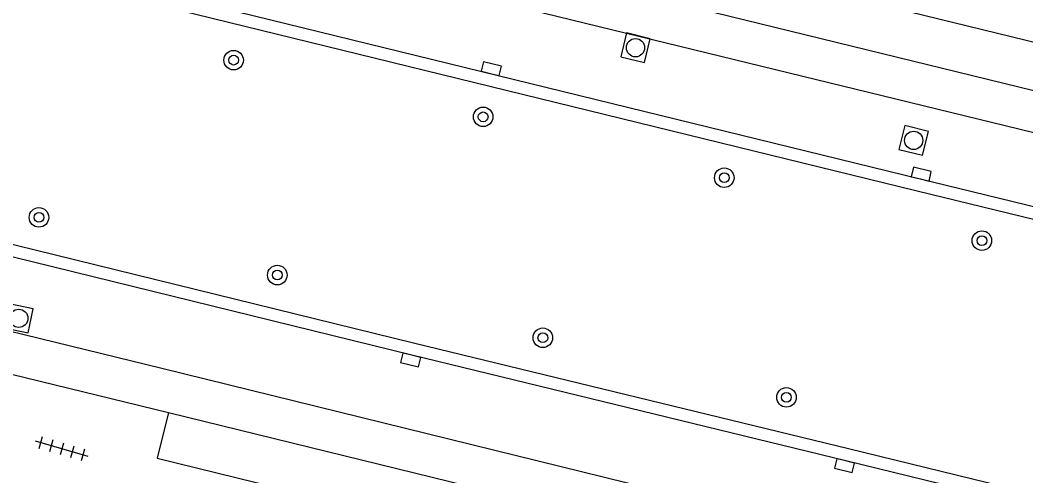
# Model space of a CAD drawing. Extents: x 125000 to 129004, y 397500 to 399008.
# Drawn here: x 126676.77 to 126717.97, y 398271.24 to 398289.89 of the extents above; entities that cross this region are included whole.
import ezdxf

# ---------------------------------------------------------------- set-up
doc = ezdxf.new("R2010")
doc.units = 0
for name, color, linetype in [('gg-knt-verharding', 7, 'Continuous'), ('gg-knt-verharding nz', 7, 'Continuous'), ('gt-symb-boom', 7, 'Continuous'), ('gt-symb-kolk', 7, 'Continuous'), ('gt-symb-rioolschacht', 7, 'Continuous'), ('gt-symb-tegel verharding', 7, 'Continuous')]:
    doc.layers.add(name, color=color, linetype=linetype)

# ---------------------------------------------------------------- blocks, each defined once
blk = doc.blocks.new('gt0-BOOM')
at = {"layer": 'gt-symb-boom'}
for radius in [0.4, 0.2]:
    blk.add_circle((0, 0), radius, dxfattribs=at)
blk = doc.blocks.new('gt0-RS')
at = {"layer": 'gt-symb-rioolschacht'}
blk.add_lwpolyline([(-0.5, -0.5), (0.5, -0.5), (0.5, 0.5), (-0.5, 0.5)], close=True, dxfattribs=at)
blk.add_circle((0, 0), 0.375, dxfattribs=at)
blk = doc.blocks.new('gt0-KOLK')
at = {"layer": 'gt-symb-kolk'}
blk.add_lwpolyline([(0, 0), (0.375, 0), (0.375, 0.4), (-0.375, 0.4), (-0.375, 0), (0, 0)], dxfattribs=at)
blk = doc.blocks.new('gt0-TEG1')
at = {"layer": 'gt-symb-tegel verharding'}
for p, q in [((-1.125, 0), (1.125, 0)), ((-0.9, -0.25), (-0.9, 0.25)), ((-0.45, -0.25), (-0.45, 0.25)), ((0, -0.25), (0, 0.25)), ((0.45, -0.25), (0.45, 0.25)), ((0.9, -0.25), (0.9, 0.25))]:
    blk.add_line(p, q, dxfattribs=at)

msp = doc.modelspace()

# ---------------------------------------------------------------- linework, layer by layer
at = {"layer": 'gg-knt-verharding'}
for p, q in [((126651.7, 398303.292), (126756.379, 398277.708)), ((126676.422, 398275.41), (126682.851, 398273.834)), ((126682.851, 398273.834), (126695.825, 398270.656))]:
    msp.add_line(p, q, dxfattribs=at)
for points in [[(126651.7, 398303.292), (126652.12, 398305.149), (126756.884, 398279.581), (126756.379, 398277.708)], [(126648.389, 398299.367), (126713.638, 398283.392), (126746.702, 398275.349), (126755.36, 398273.213)], [(126648.271, 398298.881), (126713.519, 398282.906), (126746.583, 398274.863), (126755.241, 398272.727)], [(126752.63, 398262.103), (126710.709, 398272.342), (126692.936, 398276.664), (126675.757, 398280.878), (126662.261, 398284.112), (126645.683, 398288.185)], [(126735.874, 398265.675), (126710.591, 398271.856), (126692.817, 398276.178), (126675.639, 398280.392), (126662.143, 398283.626), (126645.565, 398287.699)], [(126682.851, 398273.834), (126682.381, 398271.963), (126695.385, 398268.771), (126695.825, 398270.656)]]:
    msp.add_lwpolyline(points, dxfattribs=at)
at = {"layer": 'gg-knt-verharding nz'}
for points in [[(126757.715, 398275.675), (126687.106, 398292.898), (126632.302, 398306.326), (126553.993, 398325.483)], [(126735.152, 398262.709), (126682.577, 398275.631), (126565.798, 398304.172), (126519.837, 398315.436)]]:
    msp.add_lwpolyline(points, dxfattribs=at)

# ---------------------------------------------------------------- block references
at = {"layer": 'gt-symb-boom'}
for p in [(126685.515, 398288.254), (126695.737, 398285.934), (126705.614, 398283.444), (126677.541, 398281.818), (126716.169, 398280.869), (126687.306, 398279.458), (126698.184, 398276.893), (126708.162, 398274.455)]:
    msp.add_blockref('gt0-BOOM', p, dxfattribs=at)
at = {"layer": 'gt-symb-kolk'}
for p, rotation in [((126696.025, 398287.714), -13.71646932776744), ((126713.638, 398283.392), -13.772145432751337), ((126692.817, 398276.178), 166.352761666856), ((126710.591, 398271.856), 166.22785456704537)]:
    msp.add_blockref('gt0-KOLK', p, dxfattribs=dict(at, rotation=rotation))
at = {"layer": 'gt-symb-rioolschacht'}
for p, rotation in [((126701.979, 398288.763), -13.71646932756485), ((126713.375, 398284.971), -13.716469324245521), ((126676.714, 398277.689), -101.71452521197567)]:
    msp.add_blockref('gt0-RS', p, dxfattribs=dict(at, rotation=rotation))
at = {"layer": 'gt-symb-tegel verharding', "rotation": 163.92082762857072}
msp.add_blockref('gt0-TEG1', (126678.475, 398272.345), dxfattribs=at)

doc.saveas('drawing.dxf')
